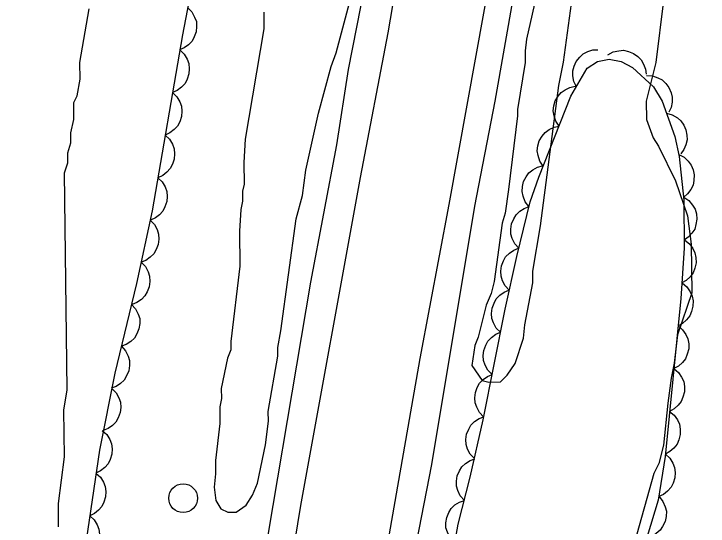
# Model space of a CAD drawing. Extents: x 282461 to 284471, y 5554090 to 5557646.
# Drawn here: x 283521.71 to 283569.95, y 5556810.1 to 5556845.72 of the extents above; entities that cross this region are included whole.
import ezdxf

# ---------------------------------------------------------------- set-up
doc = ezdxf.new("R2010")
doc.units = 0
for name, color, linetype in [('Niveau 1', 7, 'Continuous'), ('Niveau 2', 7, 'Continuous'), ('Niveau 21', 7, 'Continuous'), ('Niveau 36', 7, 'Continuous'), ('Niveau 44', 7, 'Continuous')]:
    doc.layers.add(name, color=color, linetype=linetype)

msp = doc.modelspace()

# ---------------------------------------------------------------- linework, layer by layer
at = {"layer": 'Niveau 1'}
msp.add_lwpolyline([(283524.82, 5556810.04), (283524.8, 5556811.67), (283525.23, 5556814.92), (283525.19, 5556818.17), (283525.41, 5556819.57), (283525.23, 5556834.66), (283525.45, 5556835.36), (283525.45, 5556836.06), (283525.67, 5556836.76), (283525.66, 5556837.45), (283525.88, 5556838.38), (283525.87, 5556839.55), (283526.1, 5556840.01), (283526.32, 5556841.18), (283526.3, 5556842.34), (283526.95, 5556846.06)], dxfattribs=at)
at = {"layer": 'Niveau 2'}
for points in [[(283539.07, 5556845.85), (283539.08, 5556844.69), (283537.78, 5556837), (283537.68, 5556835.38), (283537.7, 5556833.87), (283537.59, 5556833.4), (283537.59, 5556832.7), (283537.48, 5556832.12), (283537.39, 5556830.61), (283537.41, 5556828.17), (283536.78, 5556822.93), (283536.78, 5556822.35), (283536.56, 5556821.77), (283536.12, 5556819.67), (283536.13, 5556818.97), (283536.02, 5556818.39), (283536.03, 5556817.23), (283535.71, 5556814.67), (283535.72, 5556813.74), (283535.62, 5556812.81), (283535.74, 5556811.88), (283536.1, 5556811.3), (283536.57, 5556811.08), (283537.15, 5556811.08), (283537.84, 5556811.56), (283538.3, 5556812.26), (283538.64, 5556813.08), (283539.19, 5556815.76), (283539.4, 5556817.39), (283539.39, 5556818.08), (283540.04, 5556821.92), (283540.04, 5556822.51), (283540.26, 5556823.67), (283541.33, 5556831.47), (283541.77, 5556833.1), (283541.99, 5556834.85), (283542.87, 5556838.81), (283543.76, 5556842.07), (283544.1, 5556843), (283545.21, 5556847.2)], [(283558.11, 5556847.47), (283557.34, 5556843.97), (283557.23, 5556843.16), (283557.24, 5556842.34), (283556.7, 5556839.08), (283556.7, 5556838.62), (283556.07, 5556833.5), (283555.85, 5556831.87), (283555.63, 5556831.17), (283555.09, 5556827.1), (283554.87, 5556826.28), (283554.53, 5556825.46), (283553.98, 5556823.25), (283553.75, 5556822.67)], [(283566.84, 5556846.64), (283566.31, 5556842.33), (283565.64, 5556839.65), (283565.66, 5556838.37), (283566.14, 5556837.1), (283566.49, 5556836.53), (283567.68, 5556834.1), (283568.52, 5556831.67), (283568.78, 5556829.7), (283568.82, 5556826.33), (283567.81, 5556823.41), (283567.6, 5556821.43), (283567.38, 5556820.38), (283567.16, 5556818.64), (283566.85, 5556815.73), (283566.52, 5556814.45), (283566.18, 5556813.75), (283564.84, 5556808.97)], [(283553.75, 5556822.67), (283553.53, 5556821.27), (283554.24, 5556820.23), (283554.71, 5556820.12), (283555.52, 5556820.13), (283555.98, 5556820.6), (283556.55, 5556821.42), (283557.12, 5556823.17), (283557.22, 5556824.1), (283557.77, 5556827.01), (283557.76, 5556827.82), (283558.3, 5556830.97), (283559.58, 5556840.74), (283559.91, 5556842.37), (283560.45, 5556846.45)]]:
    msp.add_lwpolyline(points, dxfattribs=at)
at = {"layer": 'Niveau 21'}
for points in [[(283532.51, 5556746.48), (283533.61, 5556757.06), (283534.72, 5556766.37), (283535.95, 5556775.73), (283537.78, 5556787.89), (283541.66, 5556811.54), (283545.79, 5556834.34), (283547.71, 5556844.41), (283549.72, 5556856.11), (283557.56, 5556898.03), (283564.31, 5556932.2), (283568.41, 5556952.33), (283570.45, 5556961.36), (283576.23, 5556988.79), (283577.59, 5556995.66), (283578.84, 5557002.53), (283578.96, 5557003.25)], [(283558.37, 5556915.5), (283555.06, 5556896.11), (283548.67, 5556860.84), (283544.94, 5556841.86), (283544.13, 5556836.62), (283542.32, 5556827.07), (283538.41, 5556803.85), (283536.74, 5556794.91), (283535.43, 5556787.34), (283534.53, 5556781.66), (283533.26, 5556772.84), (283532.25, 5556765.11), (283530.41, 5556749.06), (283529.89, 5556740.43), (283529.23, 5556732.12), (283528.68, 5556719.75), (283528.19, 5556711.79), (283528.1, 5556704.76), (283527.73, 5556697.15), (283527.42, 5556688.21), (283527.51, 5556680.49), (283527.76, 5556672.38)], [(283540.19, 5556562.22), (283538.34, 5556596.29), (283537.04, 5556623.47), (283536.54, 5556636.07), (283536.18, 5556652.5), (283535.95, 5556667.31), (283535.97, 5556692.27), (283536.69, 5556714.12), (283537.28, 5556725.25), (283538.02, 5556736.58), (283539.05, 5556748.26), (283540.28, 5556760.1), (283542.69, 5556777.96), (283547.56, 5556808.1), (283549.94, 5556821.76), (283551.96, 5556832.47), (283555.67, 5556852.96), (283557.07, 5556859.9), (283558.59, 5556868.69), (283560.84, 5556880.1), (283566.77, 5556911.26)], [(283537.68, 5556671.7), (283538.14, 5556699.04), (283538.55, 5556708.46), (283539.27, 5556719.24), (283540.08, 5556729.47), (283541.29, 5556747.87), (283542.93, 5556766.66), (283544.45, 5556776.14), (283546.01, 5556786.79), (283547.64, 5556796.45), (283548.99, 5556805.35), (283550.74, 5556814.38), (283553.73, 5556832.36), (283555.15, 5556839.64), (283556.46, 5556847.04), (283557.73, 5556852.86), (283560.7, 5556869.17), (283561.62, 5556875.11), (283564.53, 5556889.14), (283566.74, 5556899.1), (283568.11, 5556906.32)]]:
    msp.add_lwpolyline(points, dxfattribs=at)
at = {"layer": 'Niveau 36'}
msp.add_circle((283533.469, 5556812.042), 1, dxfattribs=at)
at = {"layer": 'Niveau 44'}
for points in [[(283535.23, 5556853.69), (283533.42, 5556844.26), (283531.32, 5556832.02), (283530.24, 5556826.97), (283528.73, 5556820.73), (283527.65, 5556815.39), (283525.71, 5556802.2), (283522.84, 5556787.52), (283522.46, 5556784.34), (283522.21, 5556781.09), (283521.93, 5556775.16), (283521.71, 5556772.28)], [(283533.78, 5556846.16), (283534.08, 5556845.86), (283534.27, 5556845.5), (283534.39, 5556845.19), (283534.41, 5556844.84), (283534.37, 5556844.48), (283534.24, 5556844.12), (283534.09, 5556843.83), (283533.85, 5556843.57), (283533.55, 5556843.35), (283533.22, 5556843.21)], [(283533.24, 5556843.21), (283533.54, 5556842.92), (283533.74, 5556842.56), (283533.86, 5556842.26), (283533.89, 5556841.91), (283533.86, 5556841.54), (283533.74, 5556841.18), (283533.6, 5556840.88), (283533.35, 5556840.62), (283533.06, 5556840.4), (283532.73, 5556840.25)], [(283560.8, 5556840.64), (283560.61, 5556841.02), (283560.55, 5556841.42), (283560.54, 5556841.75), (283560.63, 5556842.08), (283560.79, 5556842.42), (283561.03, 5556842.71), (283561.26, 5556842.94), (283561.58, 5556843.1), (283561.93, 5556843.21), (283562.29, 5556843.23)], [(283562.98, 5556842.88), (283563.35, 5556843.08), (283563.75, 5556843.16), (283564.07, 5556843.19), (283564.42, 5556843.11), (283564.76, 5556842.97), (283565.06, 5556842.75), (283565.3, 5556842.52), (283565.47, 5556842.22), (283565.6, 5556841.87), (283565.64, 5556841.52)], [(283551.38, 5556803.43), (283552.59, 5556810.23), (283553.42, 5556813.51), (283554.31, 5556817.49), (283555.84, 5556825.19), (283556.65, 5556828.86), (283557.59, 5556832.64), (283558.18, 5556834.37), (283560.42, 5556839.99), (283561.55, 5556841.95), (283562.27, 5556842.4), (283563.08, 5556842.56), (283563.9, 5556842.41), (283564.7, 5556842), (283566.15, 5556840.65), (283566.76, 5556839.66), (283567.63, 5556837.19), (283567.93, 5556835.8), (283568.27, 5556832.76), (283568.28, 5556829.42), (283568.05, 5556825.92), (283566.96, 5556814.95), (283566.48, 5556811.91), (283565.71, 5556809.38)], [(283565.67, 5556841.43), (283566.08, 5556841.42), (283566.46, 5556841.28), (283566.76, 5556841.13), (283567.01, 5556840.89), (283567.23, 5556840.6), (283567.37, 5556840.24), (283567.46, 5556839.93), (283567.45, 5556839.58), (283567.38, 5556839.22), (283567.23, 5556838.89)], [(283559.59, 5556837.91), (283559.36, 5556838.26), (283559.24, 5556838.64), (283559.18, 5556838.97), (283559.23, 5556839.32), (283559.33, 5556839.67), (283559.53, 5556840), (283559.73, 5556840.25), (283560.02, 5556840.45), (283560.35, 5556840.61), (283560.7, 5556840.69)], [(283532.73, 5556840.25), (283533.03, 5556839.96), (283533.23, 5556839.61), (283533.35, 5556839.3), (283533.39, 5556838.95), (283533.35, 5556838.58), (283533.23, 5556838.22), (283533.09, 5556837.92), (283532.85, 5556837.67), (283532.55, 5556837.44), (283532.22, 5556837.29)], [(283567.06, 5556838.81), (283567.46, 5556838.7), (283567.81, 5556838.49), (283568.06, 5556838.28), (283568.26, 5556837.99), (283568.41, 5556837.66), (283568.48, 5556837.28), (283568.5, 5556836.96), (283568.41, 5556836.62), (283568.27, 5556836.28), (283568.05, 5556835.99)], [(283558.49, 5556835.14), (283558.25, 5556835.48), (283558.13, 5556835.87), (283558.08, 5556836.19), (283558.12, 5556836.54), (283558.22, 5556836.89), (283558.42, 5556837.22), (283558.62, 5556837.48), (283558.91, 5556837.68), (283559.24, 5556837.84), (283559.59, 5556837.91)], [(283532.22, 5556837.29), (283532.53, 5556837), (283532.73, 5556836.65), (283532.85, 5556836.34), (283532.88, 5556835.99), (283532.85, 5556835.62), (283532.72, 5556835.26), (283532.58, 5556834.97), (283532.34, 5556834.71), (283532.05, 5556834.48), (283531.72, 5556834.33)], [(283567.91, 5556835.95), (283568.28, 5556835.75), (283568.57, 5556835.47), (283568.77, 5556835.21), (283568.9, 5556834.88), (283568.97, 5556834.52), (283568.95, 5556834.14), (283568.9, 5556833.82), (283568.74, 5556833.51), (283568.52, 5556833.21), (283568.25, 5556832.98)], [(283557.48, 5556832.32), (283557.23, 5556832.66), (283557.09, 5556833.04), (283557.02, 5556833.36), (283557.04, 5556833.71), (283557.13, 5556834.06), (283557.31, 5556834.4), (283557.5, 5556834.67), (283557.78, 5556834.88), (283558.1, 5556835.06), (283558.45, 5556835.15)], [(283531.72, 5556834.33), (283532.02, 5556834.05), (283532.22, 5556833.69), (283532.34, 5556833.38), (283532.37, 5556833.03), (283532.34, 5556832.67), (283532.21, 5556832.3), (283532.07, 5556832.01), (283531.83, 5556831.75), (283531.54, 5556831.53), (283531.21, 5556831.38)], [(283568.27, 5556832.98), (283568.61, 5556832.75), (283568.87, 5556832.43), (283569.04, 5556832.15), (283569.13, 5556831.81), (283569.17, 5556831.45), (283569.1, 5556831.07), (283569.02, 5556830.76), (283568.82, 5556830.46), (283568.57, 5556830.19), (283568.28, 5556829.99)], [(283556.79, 5556829.42), (283556.51, 5556829.72), (283556.34, 5556830.09), (283556.24, 5556830.41), (283556.23, 5556830.76), (283556.29, 5556831.12), (283556.44, 5556831.47), (283556.61, 5556831.75), (283556.86, 5556831.99), (283557.17, 5556832.19), (283557.51, 5556832.32)], [(283531.18, 5556831.38), (283531.47, 5556831.08), (283531.66, 5556830.72), (283531.77, 5556830.41), (283531.78, 5556830.06), (283531.74, 5556829.69), (283531.6, 5556829.33), (283531.44, 5556829.04), (283531.19, 5556828.8), (283530.89, 5556828.58), (283530.56, 5556828.45)], [(283568.32, 5556829.99), (283568.65, 5556829.73), (283568.88, 5556829.4), (283569.03, 5556829.11), (283569.1, 5556828.77), (283569.11, 5556828.4), (283569.02, 5556828.03), (283568.91, 5556827.72), (283568.7, 5556827.44), (283568.43, 5556827.19), (283568.12, 5556827.01)], [(283556.13, 5556826.5), (283555.84, 5556826.8), (283555.66, 5556827.16), (283555.56, 5556827.48), (283555.54, 5556827.83), (283555.59, 5556828.19), (283555.73, 5556828.54), (283555.88, 5556828.83), (283556.14, 5556829.08), (283556.44, 5556829.29), (283556.77, 5556829.42)], [(283530.56, 5556828.45), (283530.85, 5556828.15), (283531.03, 5556827.78), (283531.14, 5556827.47), (283531.16, 5556827.12), (283531.11, 5556826.75), (283530.97, 5556826.4), (283530.82, 5556826.11), (283530.57, 5556825.86), (283530.26, 5556825.65), (283529.93, 5556825.51)], [(283568.16, 5556827), (283568.48, 5556826.74), (283568.7, 5556826.4), (283568.84, 5556826.1), (283568.9, 5556825.76), (283568.89, 5556825.39), (283568.79, 5556825.02), (283568.68, 5556824.72), (283568.45, 5556824.45), (283568.18, 5556824.2), (283567.86, 5556824.03)], [(283555.52, 5556823.58), (283555.23, 5556823.87), (283555.04, 5556824.23), (283554.92, 5556824.54), (283554.9, 5556824.89), (283554.94, 5556825.25), (283555.08, 5556825.61), (283555.23, 5556825.9), (283555.47, 5556826.15), (283555.77, 5556826.37), (283556.1, 5556826.51)], [(283529.89, 5556825.52), (283530.17, 5556825.21), (283530.35, 5556824.85), (283530.45, 5556824.53), (283530.45, 5556824.18), (283530.4, 5556823.81), (283530.25, 5556823.46), (283530.09, 5556823.18), (283529.83, 5556822.94), (283529.52, 5556822.73), (283529.18, 5556822.61)], [(283567.86, 5556824.03), (283568.18, 5556823.76), (283568.4, 5556823.43), (283568.55, 5556823.13), (283568.6, 5556822.78), (283568.6, 5556822.42), (283568.5, 5556822.05), (283568.38, 5556821.74), (283568.16, 5556821.47), (283567.88, 5556821.23), (283567.57, 5556821.06)], [(283554.94, 5556820.64), (283554.64, 5556820.94), (283554.46, 5556821.3), (283554.34, 5556821.61), (283554.32, 5556821.96), (283554.36, 5556822.32), (283554.5, 5556822.68), (283554.64, 5556822.97), (283554.89, 5556823.22), (283555.19, 5556823.44), (283555.52, 5556823.58)], [(283529.18, 5556822.61), (283529.47, 5556822.3), (283529.64, 5556821.93), (283529.74, 5556821.61), (283529.75, 5556821.26), (283529.69, 5556820.9), (283529.54, 5556820.55), (283529.38, 5556820.26), (283529.12, 5556820.02), (283528.82, 5556819.82), (283528.48, 5556819.69)], [(283567.57, 5556821.06), (283567.89, 5556820.79), (283568.11, 5556820.45), (283568.25, 5556820.16), (283568.31, 5556819.81), (283568.3, 5556819.44), (283568.2, 5556819.07), (283568.08, 5556818.77), (283567.86, 5556818.5), (283567.59, 5556818.25), (283567.27, 5556818.08)], [(283554.35, 5556817.71), (283554.06, 5556818.01), (283553.87, 5556818.37), (283553.76, 5556818.68), (283553.74, 5556819.03), (283553.78, 5556819.39), (283553.91, 5556819.75), (283554.06, 5556820.04), (283554.31, 5556820.29), (283554.61, 5556820.5), (283554.94, 5556820.64)], [(283528.52, 5556819.68), (283528.81, 5556819.38), (283529, 5556819.02), (283529.11, 5556818.71), (283529.13, 5556818.36), (283529.09, 5556817.99), (283528.95, 5556817.64), (283528.8, 5556817.34), (283528.56, 5556817.09), (283528.26, 5556816.88), (283527.92, 5556816.74)], [(283553.71, 5556814.8), (283553.42, 5556815.1), (283553.24, 5556815.46), (283553.14, 5556815.77), (283553.12, 5556816.12), (283553.17, 5556816.49), (283553.32, 5556816.84), (283553.47, 5556817.13), (283553.72, 5556817.37), (283554.03, 5556817.58), (283554.36, 5556817.71)], [(283567.27, 5556818.08), (283567.59, 5556817.82), (283567.81, 5556817.48), (283567.96, 5556817.18), (283568.01, 5556816.84), (283568.01, 5556816.47), (283567.91, 5556816.1), (283567.79, 5556815.8), (283567.57, 5556815.52), (283567.29, 5556815.28), (283566.98, 5556815.11)], [(283527.85, 5556816.75), (283528.16, 5556816.47), (283528.37, 5556816.12), (283528.5, 5556815.82), (283528.53, 5556815.47), (283528.51, 5556815.1), (283528.39, 5556814.73), (283528.26, 5556814.43), (283528.03, 5556814.17), (283527.74, 5556813.94), (283527.41, 5556813.78)], [(283553.01, 5556811.89), (283552.73, 5556812.2), (283552.56, 5556812.57), (283552.47, 5556812.88), (283552.46, 5556813.23), (283552.52, 5556813.6), (283552.68, 5556813.95), (283552.84, 5556814.23), (283553.1, 5556814.46), (283553.41, 5556814.66), (283553.74, 5556814.79)], [(283566.98, 5556815.11), (283567.29, 5556814.82), (283567.49, 5556814.47), (283567.62, 5556814.17), (283567.65, 5556813.82), (283567.63, 5556813.45), (283567.51, 5556813.09), (283567.37, 5556812.8), (283567.13, 5556812.54), (283566.84, 5556812.31), (283566.52, 5556812.16)], [(283527.41, 5556813.78), (283527.72, 5556813.5), (283527.93, 5556813.15), (283528.06, 5556812.85), (283528.1, 5556812.5), (283528.08, 5556812.13), (283527.96, 5556811.76), (283527.83, 5556811.47), (283527.59, 5556811.2), (283527.3, 5556810.97), (283526.98, 5556810.81)], [(283552.28, 5556808.99), (283552, 5556809.3), (283551.83, 5556809.67), (283551.73, 5556809.99), (283551.73, 5556810.34), (283551.79, 5556810.7), (283551.94, 5556811.05), (283552.1, 5556811.33), (283552.36, 5556811.57), (283552.67, 5556811.77), (283553.01, 5556811.89)], [(283566.55, 5556812.15), (283566.81, 5556811.82), (283566.97, 5556811.45), (283567.05, 5556811.13), (283567.04, 5556810.78), (283566.96, 5556810.42), (283566.79, 5556810.08), (283566.61, 5556809.81), (283566.34, 5556809.58), (283566.02, 5556809.4), (283565.68, 5556809.29)], [(283526.98, 5556810.81), (283527.29, 5556810.53), (283527.49, 5556810.18), (283527.62, 5556809.88), (283527.66, 5556809.53), (283527.64, 5556809.16), (283527.52, 5556808.8), (283527.39, 5556808.5), (283527.15, 5556808.23), (283526.86, 5556808), (283526.54, 5556807.85)]]:
    msp.add_lwpolyline(points, dxfattribs=at)

doc.saveas('drawing.dxf')
